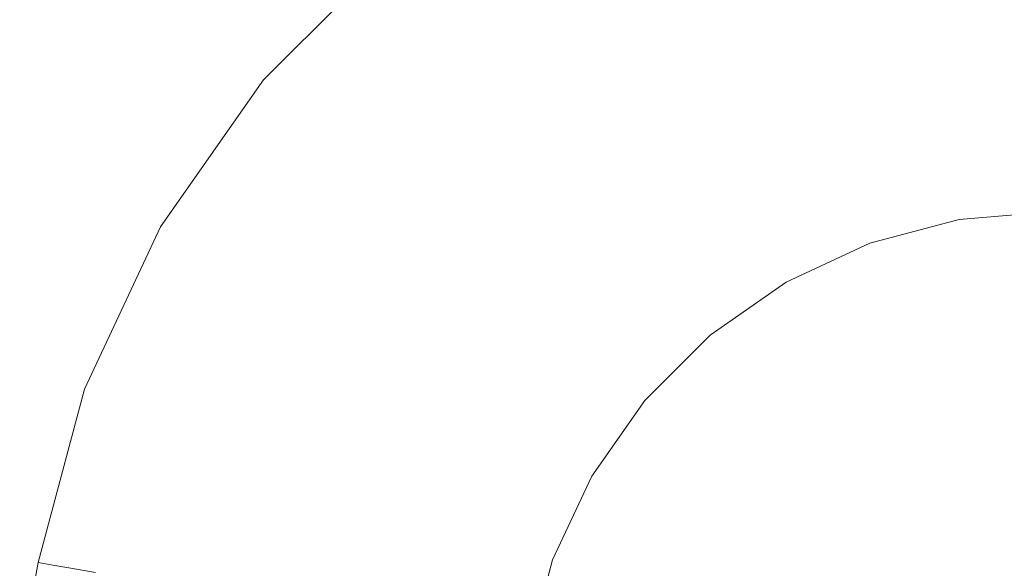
# Model space of a CAD drawing. Header units: millimetres. Extents: x -30280 to 309309, y -17460 to 4378.
# Tile 433 of 656: x 147977 to 148009, y -14494 to -14476. Entities that reach past the tile are written whole.
import ezdxf

# ---------------------------------------------------------------- set-up
doc = ezdxf.new("R2010")
doc.units = ezdxf.units.MM
doc.header["$MEASUREMENT"] = 0
doc.linetypes.add('Wipeout_Contour', pattern=[1000, 0, -1000])
doc.layers.add('P1_PLANTA PRIMERA_4_Nuevo_08_E_Envans secs', color=7, linetype='Continuous')
doc.layers.add('P1_PLANTA PRIMERA_4_Nuevo_09_EI_Mobiliari general', color=7, linetype='Continuous')
doc.layers.add('P1_PLANTA PRIMERA_4_Nuevo_09_EI_Mobiliari general_Pluma_Nº__1', color=7, linetype='Continuous', lineweight=5)

msp = doc.modelspace()

# ---------------------------------------------------------------- wipeouts: each hides what was drawn before it
at = {"color": 254, "linetype": 'Wipeout_Contour', "lineweight": 0, "ltscale": 1486855.314863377}
msp.add_wipeout([(147953.929, -14469.75), (147953.929, -14505.297), (147975.572, -14505.297), (147977.638, -14493.585), (147979.13, -14488.018), (147981.569, -14482.795), (147984.879, -14478.077), (147988.96, -14474.006), (147993.686, -14470.707), (147995.751, -14469.75)], dxfattribs=at).dxf.layer = 'P1_PLANTA PRIMERA_4_Nuevo_09_EI_Mobiliari general'

# ---------------------------------------------------------------- next in the draw order: wipeouts: each hides what was drawn before it
at = {"color": 254, "linetype": 'Wipeout_Contour', "lineweight": 0, "ltscale": 4168802.32584306}
msp.add_wipeout([(147993.395, -14496.363), (147991.819, -14505.297), (147997.826, -14503.696), (148003.486, -14503.223), (148178.929, -14503.678), (148354.372, -14503.196), (148360.032, -14503.696), (148365.582, -14505.147), (148364.463, -14496.363), (148363.694, -14493.495), (148362.438, -14490.805), (148360.733, -14488.374), (148358.631, -14486.277), (148356.196, -14484.578), (148353.503, -14483.328), (148350.633, -14482.566), (148347.674, -14482.315), (148192.121, -14482.728), (148178.929, -14482.764), (148165.738, -14482.801), (148010.184, -14482.293), (148007.225, -14482.566), (148004.355, -14483.328), (148001.662, -14484.578), (147999.227, -14486.277), (147997.125, -14488.374), (147995.42, -14490.805), (147994.164, -14493.495)], dxfattribs=at).dxf.layer = 'P1_PLANTA PRIMERA_4_Nuevo_09_EI_Mobiliari general'
at = {"color": 254, "linetype": 'Wipeout_Contour', "lineweight": 0, "ltscale": 446024.719779}
msp.add_wipeout([(147977.757, -14493.606), (147902.563, -14920.052), (147978.113, -14493.668)], dxfattribs=at).dxf.layer = 'P1_PLANTA PRIMERA_4_Nuevo_09_EI_Mobiliari general'

# ---------------------------------------------------------------- next in the draw order: wipeouts: each hides what was drawn before it
at = {"color": 254, "linetype": 'Wipeout_Contour', "lineweight": 0, "ltscale": 446026.034824}
msp.add_wipeout([(147978.113, -14493.668), (147902.93, -14920.052), (147978.693, -14493.771)], dxfattribs=at).dxf.layer = 'P1_PLANTA PRIMERA_4_Nuevo_09_EI_Mobiliari general'

# ---------------------------------------------------------------- next in the draw order: wipeouts: each hides what was drawn before it
at = {"color": 254, "linetype": 'Wipeout_Contour', "lineweight": 0, "ltscale": 446059.411958}
msp.add_wipeout([(147979.245, -14488.059), (147977.757, -14493.606), (147979.584, -14488.183)], dxfattribs=at).dxf.layer = 'P1_PLANTA PRIMERA_4_Nuevo_09_EI_Mobiliari general'

# ---------------------------------------------------------------- next in the draw order: wipeouts: each hides what was drawn before it
at = {"color": 254, "linetype": 'Wipeout_Contour', "lineweight": 0, "ltscale": 446064.08272}
msp.add_wipeout([(147981.674, -14482.856), (147979.245, -14488.059), (147981.987, -14483.037)], dxfattribs=at).dxf.layer = 'P1_PLANTA PRIMERA_4_Nuevo_09_EI_Mobiliari general'

# ---------------------------------------------------------------- next in the draw order: wipeouts: each hides what was drawn before it
at = {"color": 254, "linetype": 'Wipeout_Contour', "lineweight": 0, "ltscale": 446071.576582}
msp.add_wipeout([(147984.972, -14478.155), (147981.674, -14482.856), (147985.248, -14478.387)], dxfattribs=at).dxf.layer = 'P1_PLANTA PRIMERA_4_Nuevo_09_EI_Mobiliari general'
at = {"color": 254, "linetype": 'Wipeout_Contour', "lineweight": 0, "ltscale": 446060.780913}
msp.add_wipeout([(147979.584, -14488.183), (147978.113, -14493.668), (147980.137, -14488.384)], dxfattribs=at).dxf.layer = 'P1_PLANTA PRIMERA_4_Nuevo_09_EI_Mobiliari general'

# ---------------------------------------------------------------- next in the draw order: wipeouts: each hides what was drawn before it
at = {"color": 254, "linetype": 'Wipeout_Contour', "lineweight": 0, "ltscale": 446081.642214}
msp.add_wipeout([(147989.038, -14474.099), (147984.972, -14478.155), (147989.269, -14474.376)], dxfattribs=at).dxf.layer = 'P1_PLANTA PRIMERA_4_Nuevo_09_EI_Mobiliari general'
at = {"color": 254, "linetype": 'Wipeout_Contour', "lineweight": 0, "ltscale": 446065.360396}
msp.add_wipeout([(147981.987, -14483.037), (147979.584, -14488.183), (147982.497, -14483.332)], dxfattribs=at).dxf.layer = 'P1_PLANTA PRIMERA_4_Nuevo_09_EI_Mobiliari general'
at = {"color": 254, "linetype": 'Wipeout_Contour', "lineweight": 0, "ltscale": 446062.783686}
msp.add_wipeout([(147980.137, -14488.384), (147978.693, -14493.771), (147980.889, -14488.658)], dxfattribs=at).dxf.layer = 'P1_PLANTA PRIMERA_4_Nuevo_09_EI_Mobiliari general'

# ---------------------------------------------------------------- next in the draw order: wipeouts: each hides what was drawn before it
at = {"color": 254, "linetype": 'Wipeout_Contour', "lineweight": 0, "ltscale": 446072.735655}
msp.add_wipeout([(147985.248, -14478.387), (147981.987, -14483.037), (147985.699, -14478.766)], dxfattribs=at).dxf.layer = 'P1_PLANTA PRIMERA_4_Nuevo_09_EI_Mobiliari general'
at = {"color": 254, "linetype": 'Wipeout_Contour', "lineweight": 0, "ltscale": 446067.249396}
msp.add_wipeout([(147982.497, -14483.332), (147980.137, -14488.384), (147983.189, -14483.732)], dxfattribs=at).dxf.layer = 'P1_PLANTA PRIMERA_4_Nuevo_09_EI_Mobiliari general'
at = {"color": 254, "linetype": 'Wipeout_Contour', "lineweight": 0, "ltscale": 594758.252888}
msp.add_wipeout([(147981.815, -14488.996), (147980.452, -14494.081), (147981.577, -14494.279), (147982.889, -14489.387)], dxfattribs=at).dxf.layer = 'P1_PLANTA PRIMERA_4_Nuevo_09_EI_Mobiliari general'

# ---------------------------------------------------------------- next in the draw order: wipeouts: each hides what was drawn before it
at = {"color": 254, "linetype": 'Wipeout_Contour', "lineweight": 0, "ltscale": 446082.653846}
msp.add_wipeout([(147989.269, -14474.376), (147985.248, -14478.387), (147989.647, -14474.828)], dxfattribs=at).dxf.layer = 'P1_PLANTA PRIMERA_4_Nuevo_09_EI_Mobiliari general'
at = {"color": 254, "linetype": 'Wipeout_Contour', "lineweight": 0, "ltscale": 446074.459228}
msp.add_wipeout([(147985.699, -14478.766), (147982.497, -14483.332), (147986.312, -14479.281)], dxfattribs=at).dxf.layer = 'P1_PLANTA PRIMERA_4_Nuevo_09_EI_Mobiliari general'
at = {"color": 254, "linetype": 'Wipeout_Contour', "lineweight": 0, "ltscale": 594763.3756}
msp.add_wipeout([(147984.043, -14484.226), (147981.815, -14488.996), (147982.889, -14489.387), (147985.032, -14484.797)], dxfattribs=at).dxf.layer = 'P1_PLANTA PRIMERA_4_Nuevo_09_EI_Mobiliari general'

# ---------------------------------------------------------------- next in the draw order: wipeouts: each hides what was drawn before it
at = {"color": 254, "linetype": 'Wipeout_Contour', "lineweight": 0, "ltscale": 446084.163778}
msp.add_wipeout([(147989.647, -14474.828), (147985.699, -14478.766), (147990.161, -14475.441)], dxfattribs=at).dxf.layer = 'P1_PLANTA PRIMERA_4_Nuevo_09_EI_Mobiliari general'
at = {"color": 254, "linetype": 'Wipeout_Contour', "lineweight": 0, "ltscale": 594771.89049}
msp.add_wipeout([(147987.066, -14479.916), (147984.043, -14484.226), (147985.032, -14484.797), (147987.94, -14480.651)], dxfattribs=at).dxf.layer = 'P1_PLANTA PRIMERA_4_Nuevo_09_EI_Mobiliari general'
at = {"color": 254, "linetype": 'Wipeout_Contour', "lineweight": 0, "ltscale": 594762.981022}
msp.add_wipeout([(147982.889, -14489.387), (147981.577, -14494.279), (147982.821, -14494.499), (147984.076, -14489.82)], dxfattribs=at).dxf.layer = 'P1_PLANTA PRIMERA_4_Nuevo_09_EI_Mobiliari general'

# ---------------------------------------------------------------- next in the draw order: wipeouts: each hides what was drawn before it
at = {"color": 254, "linetype": 'Wipeout_Contour', "lineweight": 0, "ltscale": 594783.536548}
msp.add_wipeout([(147990.793, -14476.198), (147987.066, -14479.916), (147987.94, -14480.651), (147991.526, -14477.074)], dxfattribs=at).dxf.layer = 'P1_PLANTA PRIMERA_4_Nuevo_09_EI_Mobiliari general'
at = {"color": 254, "linetype": 'Wipeout_Contour', "lineweight": 0, "ltscale": 594767.894099}
msp.add_wipeout([(147985.032, -14484.797), (147982.889, -14489.387), (147984.076, -14489.82), (147986.126, -14485.43)], dxfattribs=at).dxf.layer = 'P1_PLANTA PRIMERA_4_Nuevo_09_EI_Mobiliari general'

# ---------------------------------------------------------------- next in the draw order: wipeouts: each hides what was drawn before it
at = {"color": 254, "linetype": 'Wipeout_Contour', "lineweight": 0, "ltscale": 594797.957819}
msp.add_wipeout([(147995.111, -14473.185), (147990.793, -14476.198), (147991.526, -14477.074), (147995.68, -14474.175)], dxfattribs=at).dxf.layer = 'P1_PLANTA PRIMERA_4_Nuevo_09_EI_Mobiliari general'
at = {"color": 254, "linetype": 'Wipeout_Contour', "lineweight": 0, "ltscale": 594776.061634}
msp.add_wipeout([(147987.94, -14480.651), (147985.032, -14484.797), (147986.126, -14485.43), (147988.908, -14481.464)], dxfattribs=at).dxf.layer = 'P1_PLANTA PRIMERA_4_Nuevo_09_EI_Mobiliari general'
at = {"color": 254, "linetype": 'Wipeout_Contour', "lineweight": 0, "ltscale": 594768.111745}
msp.add_wipeout([(147984.076, -14489.82), (147982.821, -14494.499), (147984.148, -14494.733), (147985.342, -14490.281)], dxfattribs=at).dxf.layer = 'P1_PLANTA PRIMERA_4_Nuevo_09_EI_Mobiliari general'

# ---------------------------------------------------------------- next in the draw order: wipeouts: each hides what was drawn before it
at = {"color": 254, "linetype": 'Wipeout_Contour', "lineweight": 0, "ltscale": 594787.233103}
msp.add_wipeout([(147991.526, -14477.074), (147987.94, -14480.651), (147988.908, -14481.464), (147992.337, -14478.043)], dxfattribs=at).dxf.layer = 'P1_PLANTA PRIMERA_4_Nuevo_09_EI_Mobiliari general'
at = {"color": 254, "linetype": 'Wipeout_Contour', "lineweight": 0, "ltscale": 594772.797579}
msp.add_wipeout([(147986.126, -14485.43), (147984.076, -14489.82), (147985.342, -14490.281), (147987.292, -14486.104)], dxfattribs=at).dxf.layer = 'P1_PLANTA PRIMERA_4_Nuevo_09_EI_Mobiliari general'

# ---------------------------------------------------------------- next in the draw order: wipeouts: each hides what was drawn before it
at = {"color": 254, "linetype": 'Wipeout_Contour', "lineweight": 0, "ltscale": 594801.06696}
msp.add_wipeout([(147995.68, -14474.175), (147991.526, -14477.074), (147992.337, -14478.043), (147996.31, -14475.271)], dxfattribs=at).dxf.layer = 'P1_PLANTA PRIMERA_4_Nuevo_09_EI_Mobiliari general'
at = {"color": 254, "linetype": 'Wipeout_Contour', "lineweight": 0, "ltscale": 594780.588359}
msp.add_wipeout([(147988.908, -14481.464), (147986.126, -14485.43), (147987.292, -14486.104), (147989.939, -14482.331)], dxfattribs=at).dxf.layer = 'P1_PLANTA PRIMERA_4_Nuevo_09_EI_Mobiliari general'
at = {"color": 254, "linetype": 'Wipeout_Contour', "lineweight": 0, "ltscale": 594773.489086}
msp.add_wipeout([(147985.342, -14490.281), (147984.148, -14494.733), (147985.516, -14494.974), (147986.647, -14490.756)], dxfattribs=at).dxf.layer = 'P1_PLANTA PRIMERA_4_Nuevo_09_EI_Mobiliari general'

# ---------------------------------------------------------------- next in the draw order: wipeouts: each hides what was drawn before it
at = {"color": 254, "linetype": 'Wipeout_Contour', "lineweight": 0, "ltscale": 594791.244977}
msp.add_wipeout([(147992.337, -14478.043), (147988.908, -14481.464), (147989.939, -14482.331), (147993.202, -14479.076)], dxfattribs=at).dxf.layer = 'P1_PLANTA PRIMERA_4_Nuevo_09_EI_Mobiliari general'
at = {"color": 254, "linetype": 'Wipeout_Contour', "lineweight": 0, "ltscale": 594777.936977}
msp.add_wipeout([(147987.292, -14486.104), (147985.342, -14490.281), (147986.647, -14490.756), (147988.494, -14486.8)], dxfattribs=at).dxf.layer = 'P1_PLANTA PRIMERA_4_Nuevo_09_EI_Mobiliari general'

# ---------------------------------------------------------------- next in the draw order: wipeouts: each hides what was drawn before it
at = {"color": 254, "linetype": 'Wipeout_Contour', "lineweight": 0, "ltscale": 594804.441542}
msp.add_wipeout([(147996.31, -14475.271), (147992.337, -14478.043), (147993.202, -14479.076), (147996.982, -14476.438)], dxfattribs=at).dxf.layer = 'P1_PLANTA PRIMERA_4_Nuevo_09_EI_Mobiliari general'
at = {"color": 254, "linetype": 'Wipeout_Contour', "lineweight": 0, "ltscale": 594785.333069}
msp.add_wipeout([(147989.939, -14482.331), (147987.292, -14486.104), (147988.494, -14486.8), (147991.002, -14483.225)], dxfattribs=at).dxf.layer = 'P1_PLANTA PRIMERA_4_Nuevo_09_EI_Mobiliari general'
at = {"color": 254, "linetype": 'Wipeout_Contour', "lineweight": 0, "ltscale": 594778.949609}
msp.add_wipeout([(147986.647, -14490.756), (147985.516, -14494.974), (147986.884, -14495.215), (147987.952, -14491.232)], dxfattribs=at).dxf.layer = 'P1_PLANTA PRIMERA_4_Nuevo_09_EI_Mobiliari general'

# ---------------------------------------------------------------- next in the draw order: wipeouts: each hides what was drawn before it
at = {"color": 254, "linetype": 'Wipeout_Contour', "lineweight": 0, "ltscale": 594819.7749}
msp.add_wipeout([(148000.705, -14473.232), (147996.31, -14475.271), (147996.982, -14476.438), (148001.163, -14474.498)], dxfattribs=at).dxf.layer = 'P1_PLANTA PRIMERA_4_Nuevo_09_EI_Mobiliari general'
at = {"color": 254, "linetype": 'Wipeout_Contour', "lineweight": 0, "ltscale": 594795.450241}
msp.add_wipeout([(147993.202, -14479.076), (147989.939, -14482.331), (147991.002, -14483.225), (147994.093, -14480.141)], dxfattribs=at).dxf.layer = 'P1_PLANTA PRIMERA_4_Nuevo_09_EI_Mobiliari general'
at = {"color": 254, "linetype": 'Wipeout_Contour', "lineweight": 0, "ltscale": 594783.1561}
msp.add_wipeout([(147988.494, -14486.8), (147986.647, -14490.756), (147987.952, -14491.232), (147989.697, -14487.495)], dxfattribs=at).dxf.layer = 'P1_PLANTA PRIMERA_4_Nuevo_09_EI_Mobiliari general'

# ---------------------------------------------------------------- next in the draw order: wipeouts: each hides what was drawn before it
at = {"color": 254, "linetype": 'Wipeout_Contour', "lineweight": 0, "ltscale": 594807.979022}
msp.add_wipeout([(147996.982, -14476.438), (147993.202, -14479.076), (147994.093, -14480.141), (147997.674, -14477.643)], dxfattribs=at).dxf.layer = 'P1_PLANTA PRIMERA_4_Nuevo_09_EI_Mobiliari general'
at = {"color": 254, "linetype": 'Wipeout_Contour', "lineweight": 0, "ltscale": 594790.151583}
msp.add_wipeout([(147991.002, -14483.225), (147988.494, -14486.8), (147989.697, -14487.495), (147992.065, -14484.119)], dxfattribs=at).dxf.layer = 'P1_PLANTA PRIMERA_4_Nuevo_09_EI_Mobiliari general'
at = {"color": 254, "linetype": 'Wipeout_Contour', "lineweight": 0, "ltscale": 594784.327375}
msp.add_wipeout([(147987.952, -14491.232), (147986.884, -14495.215), (147988.211, -14495.449), (147989.218, -14491.693)], dxfattribs=at).dxf.layer = 'P1_PLANTA PRIMERA_4_Nuevo_09_EI_Mobiliari general'

# ---------------------------------------------------------------- next in the draw order: wipeouts: each hides what was drawn before it
at = {"color": 254, "linetype": 'Wipeout_Contour', "lineweight": 0, "ltscale": 594822.536604}
msp.add_wipeout([(148001.163, -14474.498), (147996.982, -14476.438), (147997.674, -14477.643), (148001.635, -14475.805)], dxfattribs=at).dxf.layer = 'P1_PLANTA PRIMERA_4_Nuevo_09_EI_Mobiliari general'
at = {"color": 254, "linetype": 'Wipeout_Contour', "lineweight": 0, "ltscale": 594799.72113}
msp.add_wipeout([(147994.093, -14480.141), (147991.002, -14483.225), (147992.065, -14484.119), (147994.985, -14481.207)], dxfattribs=at).dxf.layer = 'P1_PLANTA PRIMERA_4_Nuevo_09_EI_Mobiliari general'
at = {"color": 254, "linetype": 'Wipeout_Contour', "lineweight": 0, "ltscale": 594788.296367}
msp.add_wipeout([(147989.697, -14487.495), (147987.952, -14491.232), (147989.218, -14491.693), (147990.863, -14488.17)], dxfattribs=at).dxf.layer = 'P1_PLANTA PRIMERA_4_Nuevo_09_EI_Mobiliari general'

# ---------------------------------------------------------------- next in the draw order: wipeouts: each hides what was drawn before it
at = {"color": 254, "linetype": 'Wipeout_Contour', "lineweight": 0, "ltscale": 594811.571954}
msp.add_wipeout([(147997.674, -14477.643), (147994.093, -14480.141), (147994.985, -14481.207), (147998.367, -14478.847)], dxfattribs=at).dxf.layer = 'P1_PLANTA PRIMERA_4_Nuevo_09_EI_Mobiliari general'
at = {"color": 254, "linetype": 'Wipeout_Contour', "lineweight": 0, "ltscale": 594794.897522}
msp.add_wipeout([(147992.065, -14484.119), (147989.697, -14487.495), (147990.863, -14488.17), (147993.096, -14484.986)], dxfattribs=at).dxf.layer = 'P1_PLANTA PRIMERA_4_Nuevo_09_EI_Mobiliari general'
at = {"color": 254, "linetype": 'Wipeout_Contour', "lineweight": 0, "ltscale": 594789.458992}
msp.add_wipeout([(147989.218, -14491.693), (147988.211, -14495.449), (147989.455, -14495.668), (147990.405, -14492.126)], dxfattribs=at).dxf.layer = 'P1_PLANTA PRIMERA_4_Nuevo_09_EI_Mobiliari general'

# ---------------------------------------------------------------- next in the draw order: wipeouts: each hides what was drawn before it
at = {"color": 254, "linetype": 'Wipeout_Contour', "lineweight": 0, "ltscale": 594825.341913}
msp.add_wipeout([(148001.635, -14475.805), (147997.674, -14477.643), (147998.367, -14478.847), (148002.107, -14477.111)], dxfattribs=at).dxf.layer = 'P1_PLANTA PRIMERA_4_Nuevo_09_EI_Mobiliari general'
at = {"color": 254, "linetype": 'Wipeout_Contour', "lineweight": 0, "ltscale": 594803.927935}
msp.add_wipeout([(147994.985, -14481.207), (147992.065, -14484.119), (147993.096, -14484.986), (147995.849, -14482.24)], dxfattribs=at).dxf.layer = 'P1_PLANTA PRIMERA_4_Nuevo_09_EI_Mobiliari general'
at = {"color": 254, "linetype": 'Wipeout_Contour', "lineweight": 0, "ltscale": 594793.201639}
msp.add_wipeout([(147990.863, -14488.17), (147989.218, -14491.693), (147990.405, -14492.126), (147991.957, -14488.802)], dxfattribs=at).dxf.layer = 'P1_PLANTA PRIMERA_4_Nuevo_09_EI_Mobiliari general'

# ---------------------------------------------------------------- next in the draw order: wipeouts: each hides what was drawn before it
at = {"color": 254, "linetype": 'Wipeout_Contour', "lineweight": 0, "ltscale": 594840.610376}
msp.add_wipeout([(148005.855, -14474.684), (148001.635, -14475.805), (148002.107, -14477.111), (148006.093, -14476.053)], dxfattribs=at).dxf.layer = 'P1_PLANTA PRIMERA_4_Nuevo_09_EI_Mobiliari general'
at = {"color": 254, "linetype": 'Wipeout_Contour', "lineweight": 0, "ltscale": 594815.11126}
msp.add_wipeout([(147998.367, -14478.847), (147994.985, -14481.207), (147995.849, -14482.24), (147999.038, -14480.015)], dxfattribs=at).dxf.layer = 'P1_PLANTA PRIMERA_4_Nuevo_09_EI_Mobiliari general'
at = {"color": 254, "linetype": 'Wipeout_Contour', "lineweight": 0, "ltscale": 594799.426767}
msp.add_wipeout([(147993.096, -14484.986), (147990.863, -14488.17), (147991.957, -14488.802), (147994.063, -14485.8)], dxfattribs=at).dxf.layer = 'P1_PLANTA PRIMERA_4_Nuevo_09_EI_Mobiliari general'
at = {"color": 254, "linetype": 'Wipeout_Contour', "lineweight": 0, "ltscale": 594794.188586}
msp.add_wipeout([(147990.405, -14492.126), (147989.455, -14495.668), (147990.58, -14495.867), (147991.478, -14492.517)], dxfattribs=at).dxf.layer = 'P1_PLANTA PRIMERA_4_Nuevo_09_EI_Mobiliari general'

# ---------------------------------------------------------------- next in the draw order: wipeouts: each hides what was drawn before it
at = {"color": 254, "linetype": 'Wipeout_Contour', "lineweight": 0, "ltscale": 594828.105717}
msp.add_wipeout([(148002.107, -14477.111), (147998.367, -14478.847), (147999.038, -14480.015), (148002.565, -14478.378)], dxfattribs=at).dxf.layer = 'P1_PLANTA PRIMERA_4_Nuevo_09_EI_Mobiliari general'
at = {"color": 254, "linetype": 'Wipeout_Contour', "lineweight": 0, "ltscale": 594807.942952}
msp.add_wipeout([(147995.849, -14482.24), (147993.096, -14484.986), (147994.063, -14485.8), (147996.66, -14483.209)], dxfattribs=at).dxf.layer = 'P1_PLANTA PRIMERA_4_Nuevo_09_EI_Mobiliari general'
at = {"color": 254, "linetype": 'Wipeout_Contour', "lineweight": 0, "ltscale": 594797.722976}
msp.add_wipeout([(147991.957, -14488.802), (147990.405, -14492.126), (147991.478, -14492.517), (147992.946, -14489.374)], dxfattribs=at).dxf.layer = 'P1_PLANTA PRIMERA_4_Nuevo_09_EI_Mobiliari general'
at = {"color": 254, "linetype": 'Wipeout_Contour', "lineweight": 0, "ltscale": 446101.220028}
msp.add_wipeout([(147992.405, -14492.854), (147991.551, -14496.038), (147993.156, -14493.128)], dxfattribs=at).dxf.layer = 'P1_PLANTA PRIMERA_4_Nuevo_09_EI_Mobiliari general'

# ---------------------------------------------------------------- next in the draw order: wipeouts: each hides what was drawn before it
at = {"color": 254, "linetype": 'Wipeout_Contour', "lineweight": 0, "ltscale": 594842.514329}
msp.add_wipeout([(148006.093, -14476.053), (148002.107, -14477.111), (148002.565, -14478.378), (148006.324, -14477.38)], dxfattribs=at).dxf.layer = 'P1_PLANTA PRIMERA_4_Nuevo_09_EI_Mobiliari general'
at = {"color": 254, "linetype": 'Wipeout_Contour', "lineweight": 0, "ltscale": 594818.489552}
msp.add_wipeout([(147999.038, -14480.015), (147995.849, -14482.24), (147996.66, -14483.209), (147999.668, -14481.11)], dxfattribs=at).dxf.layer = 'P1_PLANTA PRIMERA_4_Nuevo_09_EI_Mobiliari general'
at = {"color": 254, "linetype": 'Wipeout_Contour', "lineweight": 0, "ltscale": 594803.601844}
msp.add_wipeout([(147994.063, -14485.8), (147991.957, -14488.802), (147992.946, -14489.374), (147994.938, -14486.535)], dxfattribs=at).dxf.layer = 'P1_PLANTA PRIMERA_4_Nuevo_09_EI_Mobiliari general'
at = {"color": 254, "linetype": 'Wipeout_Contour', "lineweight": 0, "ltscale": 446103.775473}
msp.add_wipeout([(147993.8, -14489.868), (147992.405, -14492.854), (147994.492, -14490.268)], dxfattribs=at).dxf.layer = 'P1_PLANTA PRIMERA_4_Nuevo_09_EI_Mobiliari general'
at = {"color": 254, "linetype": 'Wipeout_Contour', "lineweight": 0, "ltscale": 446103.296907}
msp.add_wipeout([(147993.156, -14493.128), (147992.339, -14496.177), (147993.71, -14493.33)], dxfattribs=at).dxf.layer = 'P1_PLANTA PRIMERA_4_Nuevo_09_EI_Mobiliari general'

# ---------------------------------------------------------------- next in the draw order: wipeouts: each hides what was drawn before it
at = {"color": 254, "linetype": 'Wipeout_Contour', "lineweight": 0, "ltscale": 594857.898696}
msp.add_wipeout([(148010.202, -14475.704), (148006.093, -14476.053), (148006.324, -14477.38), (148010.198, -14477.051)], dxfattribs=at).dxf.layer = 'P1_PLANTA PRIMERA_4_Nuevo_09_EI_Mobiliari general'
at = {"color": 254, "linetype": 'Wipeout_Contour', "lineweight": 0, "ltscale": 594830.744225}
msp.add_wipeout([(148002.565, -14478.378), (147999.038, -14480.015), (147999.668, -14481.11), (148002.995, -14479.566)], dxfattribs=at).dxf.layer = 'P1_PLANTA PRIMERA_4_Nuevo_09_EI_Mobiliari general'
at = {"color": 254, "linetype": 'Wipeout_Contour', "lineweight": 0, "ltscale": 594811.644372}
msp.add_wipeout([(147996.66, -14483.209), (147994.063, -14485.8), (147994.938, -14486.535), (147997.393, -14484.085)], dxfattribs=at).dxf.layer = 'P1_PLANTA PRIMERA_4_Nuevo_09_EI_Mobiliari general'
at = {"color": 254, "linetype": 'Wipeout_Contour', "lineweight": 0, "ltscale": 446107.964193}
msp.add_wipeout([(147995.692, -14487.169), (147993.8, -14489.868), (147996.305, -14487.684)], dxfattribs=at).dxf.layer = 'P1_PLANTA PRIMERA_4_Nuevo_09_EI_Mobiliari general'
at = {"color": 254, "linetype": 'Wipeout_Contour', "lineweight": 0, "ltscale": 446105.756623}
msp.add_wipeout([(147994.492, -14490.268), (147993.156, -14493.128), (147995.002, -14490.563)], dxfattribs=at).dxf.layer = 'P1_PLANTA PRIMERA_4_Nuevo_09_EI_Mobiliari general'
at = {"color": 254, "linetype": 'Wipeout_Contour', "lineweight": 0, "ltscale": 446104.699217}
msp.add_wipeout([(147993.71, -14493.33), (147992.919, -14496.279), (147994.049, -14493.453)], dxfattribs=at).dxf.layer = 'P1_PLANTA PRIMERA_4_Nuevo_09_EI_Mobiliari general'

# ---------------------------------------------------------------- next in the draw order: wipeouts: each hides what was drawn before it
at = {"color": 254, "linetype": 'Wipeout_Contour', "lineweight": 0, "ltscale": 594844.332577}
msp.add_wipeout([(148006.324, -14477.38), (148002.565, -14478.378), (148002.995, -14479.566), (148006.54, -14478.625)], dxfattribs=at).dxf.layer = 'P1_PLANTA PRIMERA_4_Nuevo_09_EI_Mobiliari general'
at = {"color": 254, "linetype": 'Wipeout_Contour', "lineweight": 0, "ltscale": 594821.604402}
msp.add_wipeout([(147999.668, -14481.11), (147996.66, -14483.209), (147997.393, -14484.085), (148000.237, -14482.1)], dxfattribs=at).dxf.layer = 'P1_PLANTA PRIMERA_4_Nuevo_09_EI_Mobiliari general'
at = {"color": 254, "linetype": 'Wipeout_Contour', "lineweight": 0, "ltscale": 446113.631051}
msp.add_wipeout([(147998.026, -14484.842), (147995.692, -14487.169), (147998.539, -14485.455)], dxfattribs=at).dxf.layer = 'P1_PLANTA PRIMERA_4_Nuevo_09_EI_Mobiliari general'
at = {"color": 254, "linetype": 'Wipeout_Contour', "lineweight": 0, "ltscale": 446109.788422}
msp.add_wipeout([(147996.305, -14487.684), (147994.492, -14490.268), (147996.756, -14488.063)], dxfattribs=at).dxf.layer = 'P1_PLANTA PRIMERA_4_Nuevo_09_EI_Mobiliari general'
at = {"color": 254, "linetype": 'Wipeout_Contour', "lineweight": 0, "ltscale": 446107.107456}
msp.add_wipeout([(147995.002, -14490.563), (147993.71, -14493.33), (147995.315, -14490.744)], dxfattribs=at).dxf.layer = 'P1_PLANTA PRIMERA_4_Nuevo_09_EI_Mobiliari general'

# ---------------------------------------------------------------- next in the draw order: wipeouts: each hides what was drawn before it
at = {"color": 254, "linetype": 'Wipeout_Contour', "lineweight": 0, "ltscale": 594858.841231}
msp.add_wipeout([(148010.198, -14477.051), (148006.324, -14477.38), (148006.54, -14478.625), (148010.195, -14478.315)], dxfattribs=at).dxf.layer = 'P1_PLANTA PRIMERA_4_Nuevo_09_EI_Mobiliari general'
at = {"color": 254, "linetype": 'Wipeout_Contour', "lineweight": 0, "ltscale": 594833.17752}
msp.add_wipeout([(148002.995, -14479.566), (147999.668, -14481.11), (148000.237, -14482.1), (148003.384, -14480.641)], dxfattribs=at).dxf.layer = 'P1_PLANTA PRIMERA_4_Nuevo_09_EI_Mobiliari general'
at = {"color": 254, "linetype": 'Wipeout_Contour', "lineweight": 0, "ltscale": 446120.591928}
msp.add_wipeout([(148000.729, -14482.955), (147998.026, -14484.842), (148001.128, -14483.649)], dxfattribs=at).dxf.layer = 'P1_PLANTA PRIMERA_4_Nuevo_09_EI_Mobiliari general'
at = {"color": 254, "linetype": 'Wipeout_Contour', "lineweight": 0, "ltscale": 446115.240173}
msp.add_wipeout([(147998.539, -14485.455), (147996.305, -14487.684), (147998.917, -14485.907)], dxfattribs=at).dxf.layer = 'P1_PLANTA PRIMERA_4_Nuevo_09_EI_Mobiliari general'
at = {"color": 254, "linetype": 'Wipeout_Contour', "lineweight": 0, "ltscale": 446111.040232}
msp.add_wipeout([(147996.756, -14488.063), (147995.002, -14490.563), (147997.032, -14488.296)], dxfattribs=at).dxf.layer = 'P1_PLANTA PRIMERA_4_Nuevo_09_EI_Mobiliari general'

# ---------------------------------------------------------------- next in the draw order: wipeouts: each hides what was drawn before it
at = {"color": 254, "linetype": 'Wipeout_Contour', "lineweight": 0, "ltscale": 594846.010157}
msp.add_wipeout([(148006.54, -14478.625), (148002.995, -14479.566), (148003.384, -14480.641), (148006.736, -14479.751)], dxfattribs=at).dxf.layer = 'P1_PLANTA PRIMERA_4_Nuevo_09_EI_Mobiliari general'
at = {"color": 254, "linetype": 'Wipeout_Contour', "lineweight": 0, "ltscale": 446128.631269}
msp.add_wipeout([(148003.719, -14481.568), (148000.729, -14482.955), (148003.991, -14482.32)], dxfattribs=at).dxf.layer = 'P1_PLANTA PRIMERA_4_Nuevo_09_EI_Mobiliari general'
at = {"color": 254, "linetype": 'Wipeout_Contour', "lineweight": 0, "ltscale": 446121.93426}
msp.add_wipeout([(148001.128, -14483.649), (147998.539, -14485.455), (148001.421, -14484.16)], dxfattribs=at).dxf.layer = 'P1_PLANTA PRIMERA_4_Nuevo_09_EI_Mobiliari general'
at = {"color": 254, "linetype": 'Wipeout_Contour', "lineweight": 0, "ltscale": 446116.348941}
msp.add_wipeout([(147998.917, -14485.907), (147996.756, -14488.063), (147999.149, -14486.184)], dxfattribs=at).dxf.layer = 'P1_PLANTA PRIMERA_4_Nuevo_09_EI_Mobiliari general'

# ---------------------------------------------------------------- next in the draw order: wipeouts: each hides what was drawn before it
at = {"color": 254, "linetype": 'Wipeout_Contour', "lineweight": 0, "ltscale": 594859.711938}
msp.add_wipeout([(148010.195, -14478.315), (148006.54, -14478.625), (148006.736, -14479.751), (148010.192, -14479.457)], dxfattribs=at).dxf.layer = 'P1_PLANTA PRIMERA_4_Nuevo_09_EI_Mobiliari general'
at = {"color": 254, "linetype": 'Wipeout_Contour', "lineweight": 0, "ltscale": 446137.513406}
msp.add_wipeout([(148006.905, -14480.722), (148003.719, -14481.568), (148007.042, -14481.51)], dxfattribs=at).dxf.layer = 'P1_PLANTA PRIMERA_4_Nuevo_09_EI_Mobiliari general'
at = {"color": 254, "linetype": 'Wipeout_Contour', "lineweight": 0, "ltscale": 446129.662934}
msp.add_wipeout([(148003.991, -14482.32), (148001.128, -14483.649), (148004.191, -14482.874)], dxfattribs=at).dxf.layer = 'P1_PLANTA PRIMERA_4_Nuevo_09_EI_Mobiliari general'
at = {"color": 254, "linetype": 'Wipeout_Contour', "lineweight": 0, "ltscale": 446122.861516}
msp.add_wipeout([(148001.421, -14484.16), (147998.917, -14485.907), (148001.601, -14484.472)], dxfattribs=at).dxf.layer = 'P1_PLANTA PRIMERA_4_Nuevo_09_EI_Mobiliari general'

# ---------------------------------------------------------------- next in the draw order: wipeouts: each hides what was drawn before it
at = {"color": 254, "linetype": 'Wipeout_Contour', "lineweight": 0, "ltscale": 446146.850215}
msp.add_wipeout([(148010.189, -14480.443), (148006.905, -14480.722), (148010.187, -14481.243)], dxfattribs=at).dxf.layer = 'P1_PLANTA PRIMERA_4_Nuevo_09_EI_Mobiliari general'
at = {"color": 254, "linetype": 'Wipeout_Contour', "lineweight": 0, "ltscale": 446138.197312}
msp.add_wipeout([(148007.042, -14481.51), (148003.991, -14482.32), (148007.143, -14482.091)], dxfattribs=at).dxf.layer = 'P1_PLANTA PRIMERA_4_Nuevo_09_EI_Mobiliari general'
at = {"color": 254, "linetype": 'Wipeout_Contour', "lineweight": 0, "ltscale": 446130.37592}
msp.add_wipeout([(148004.191, -14482.874), (148001.421, -14484.16), (148004.314, -14483.214)], dxfattribs=at).dxf.layer = 'P1_PLANTA PRIMERA_4_Nuevo_09_EI_Mobiliari general'

# ---------------------------------------------------------------- next in the draw order: wipeouts: each hides what was drawn before it
at = {"color": 254, "linetype": 'Wipeout_Contour', "lineweight": 0, "ltscale": 446147.204686}
msp.add_wipeout([(148010.187, -14481.243), (148007.042, -14481.51), (148010.185, -14481.833)], dxfattribs=at).dxf.layer = 'P1_PLANTA PRIMERA_4_Nuevo_09_EI_Mobiliari general'
at = {"color": 254, "linetype": 'Wipeout_Contour', "lineweight": 0, "ltscale": 446138.66679}
msp.add_wipeout([(148007.143, -14482.091), (148004.191, -14482.874), (148007.204, -14482.446)], dxfattribs=at).dxf.layer = 'P1_PLANTA PRIMERA_4_Nuevo_09_EI_Mobiliari general'

# ---------------------------------------------------------------- next in the draw order: wipeouts: each hides what was drawn before it
at = {"color": 254, "linetype": 'Wipeout_Contour', "lineweight": 0, "ltscale": 446147.476928}
msp.add_wipeout([(148010.185, -14481.833), (148007.143, -14482.091), (148010.184, -14482.194)], dxfattribs=at).dxf.layer = 'P1_PLANTA PRIMERA_4_Nuevo_09_EI_Mobiliari general'

# ---------------------------------------------------------------- next in the draw order: wipeouts: each hides what was drawn before it
at = {"color": 254, "linetype": 'Wipeout_Contour', "lineweight": 0, "ltscale": 11546169.40718183}
msp.add_wipeout([(147377.62, -12475.052), (147377.62, -14920.051), (147901.155, -14920.052), (147903.854, -14904.977), (147970.958, -14530.194), (147971.595, -14527.856), (147975.525, -14505.564), (147953.929, -14505.564), (147953.929, -14449.995), (147967.565, -14023.885), (148390.293, -14023.885), (148403.857, -14449.995), (148403.929, -14505.564), (148382.333, -14505.564), (148386.263, -14527.856), (148386.9, -14530.194), (148428.929, -14764.931), (148470.958, -14530.194), (148471.595, -14527.856), (148475.525, -14505.564), (148453.929, -14505.564), (148453.929, -14449.995), (148467.565, -14023.885), (148890.293, -14023.885), (148903.857, -14449.995), (148903.929, -14505.564), (148882.333, -14505.564), (148886.263, -14527.856), (148886.9, -14530.194), (148928.929, -14764.931), (148970.958, -14530.194), (148971.595, -14527.856), (148975.525, -14505.564), (148953.929, -14505.564), (148953.929, -14449.995), (148967.565, -14023.885), (149390.293, -14023.885), (149403.857, -14449.995), (149403.929, -14505.564), (149382.333, -14505.564), (149386.263, -14527.856), (149386.9, -14530.194), (149428.929, -14764.931), (149470.958, -14530.194), (149471.595, -14527.856), (149475.525, -14505.564), (149453.929, -14505.564), (149453.929, -14449.995), (149467.565, -14023.885), (149890.293, -14023.885), (149903.857, -14449.995), (149903.929, -14505.564), (149882.333, -14505.564), (149886.263, -14527.856), (149886.9, -14530.194), (149928.929, -14764.931), (149970.958, -14530.194), (149971.595, -14527.856), (149975.525, -14505.564), (149953.929, -14505.564), (149953.929, -14449.995), (149967.565, -14023.885), (150390.293, -14023.885), (150403.857, -14449.995), (150403.929, -14505.564), (150382.333, -14505.564), (150386.263, -14527.856), (150386.9, -14530.194), (150428.929, -14764.931), (150470.958, -14530.194), (150471.595, -14527.856), (150475.525, -14505.564), (150453.929, -14505.564), (150453.929, -14449.995), (150467.565, -14023.885), (150732.62, -14023.885), (150732.62, -12475.052)], dxfattribs=at).dxf.layer = 'P1_PLANTA PRIMERA_4_Nuevo_08_E_Envans secs'

# ---------------------------------------------------------------- next in the draw order: linework, layer by layer
at = {"layer": 'P1_PLANTA PRIMERA_4_Nuevo_09_EI_Mobiliari general_Pluma_Nº__1', "color": 7, "linetype": 'Continuous', "lineweight": 5}
for p, q in [((147984.879, -14478.077), (147988.96, -14474.006)), ((147981.569, -14482.795), (147984.879, -14478.077)), ((148007.225, -14482.566), (148010.184, -14482.315)), ((147979.131, -14488.017), (147981.569, -14482.795)), ((148004.355, -14483.328), (148007.225, -14482.566)), ((148001.662, -14484.578), (148004.355, -14483.328)), ((147999.227, -14486.277), (148001.662, -14484.578)), ((147997.125, -14488.374), (147999.227, -14486.277)), ((147977.638, -14493.584), (147979.131, -14488.017)), ((147995.42, -14490.805), (147997.125, -14488.374)), ((147994.163, -14493.495), (147995.42, -14490.805)), ((147993.395, -14496.363), (147994.163, -14493.495)), ((147902.44, -14920.051), (147977.638, -14493.584)), ((147977.638, -14493.585), (147977.757, -14493.606)), ((147977.757, -14493.606), (147978.113, -14493.668)), ((147978.113, -14493.668), (147978.693, -14493.771)), ((147978.693, -14493.771), (147979.481, -14493.91))]:
    msp.add_line(p, q, dxfattribs=at)

doc.saveas('drawing.dxf')
